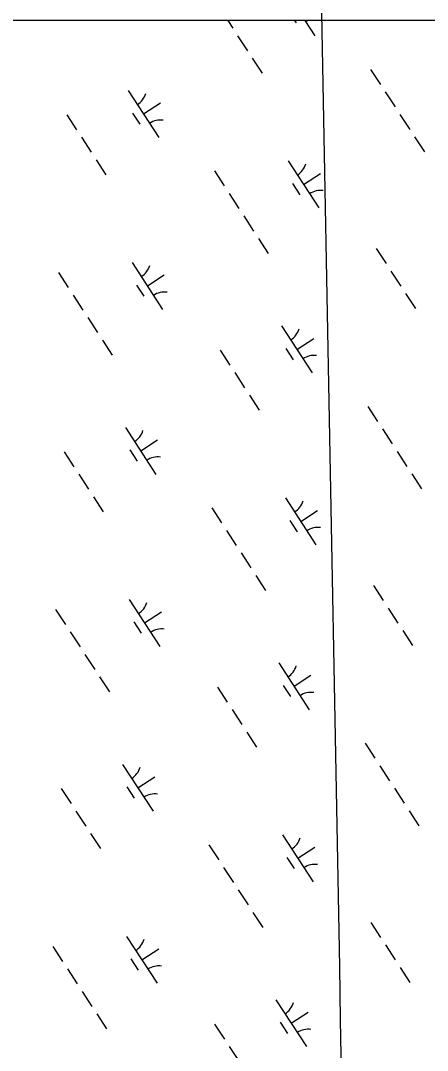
# Model space of a CAD drawing. Extents: x 3953924 to 3974542, y 193747 to 216192.
# Drawn here: x 3962117 to 3962480, y 211218 to 212138 of the extents above; entities that cross this region are included whole.
import ezdxf

# ---------------------------------------------------------------- set-up
doc = ezdxf.new("R2010")
doc.units = 0
doc.layers.add('V-GRID-MAJR', color=7, linetype='Continuous')
doc.layers.add('V-WETL-SWMP', color=7, linetype='Continuous')

msp = doc.modelspace()

# ---------------------------------------------------------------- linework, layer by layer
at = {"layer": 'V-GRID-MAJR'}
msp.add_spline([(3962589.82, 201207.1), (3962493.71, 206368.64), (3962380.88, 212428.56), (3962369.25, 213053.16)], degree=3, dxfattribs=at)
at = {"layer": 'V-WETL-SWMP'}
for p, q in [((3962814.99, 212137.89), (3962105.5, 212137.89)), ((3962302.15, 212137.89), (3962306.59, 212131.07)), ((3962361.81, 212137.89), (3962363.06, 212135.96)), ((3962371.01, 212137.89), (3962379.89, 212124.25)), ((3962310.95, 212124.36), (3962319.68, 212110.95)), ((3962324.04, 212104.25), (3962332.77, 212090.84)), ((3962429.68, 212094.26), (3962438.41, 212080.85)), ((3962213.21, 212075.41), (3962240.49, 212033.51)), ((3962442.78, 212074.15), (3962451.51, 212060.74)), ((3962226.85, 212054.46), (3962241.93, 212064.28)), ((3962158.45, 212053.73), (3962167.18, 212040.32)), ((3962217.11, 212055.28), (3962223.66, 212045.22)), ((3962455.87, 212054.03), (3962464.6, 212040.63)), ((3962171.55, 212033.62), (3962180.28, 212020.21)), ((3962468.96, 212033.92), (3962477.69, 212020.51)), ((3962184.64, 212013.5), (3962193.37, 212000.09)), ((3962356.1, 212012.45), (3962383.38, 211970.55)), ((3962290.28, 212003.52), (3962299.01, 211990.11)), ((3962369.74, 211991.5), (3962384.82, 212001.32)), ((3962303.37, 211983.4), (3962312.1, 211969.99)), ((3962360, 211992.32), (3962366.55, 211982.26)), ((3962316.47, 211963.29), (3962325.19, 211949.88)), ((3962329.56, 211943.18), (3962338.29, 211929.77)), ((3962434.76, 211934.16), (3962443.49, 211920.75)), ((3962216.7, 211921.71), (3962243.97, 211879.8)), ((3962150.88, 211912.77), (3962159.6, 211899.36)), ((3962230.33, 211900.75), (3962245.42, 211910.57)), ((3962447.86, 211914.04), (3962456.59, 211900.63)), ((3962220.59, 211901.57), (3962227.14, 211891.52)), ((3962163.97, 211892.66), (3962172.7, 211879.25)), ((3962460.95, 211893.93), (3962469.68, 211880.52)), ((3962177.06, 211872.55), (3962185.79, 211859.14)), ((3962350.12, 211865.09), (3962377.39, 211823.19)), ((3962190.15, 211852.43), (3962198.88, 211839.02)), ((3962363.75, 211844.14), (3962378.84, 211853.96)), ((3962295.36, 211843.41), (3962304.09, 211830)), ((3962354.02, 211844.96), (3962360.56, 211834.9)), ((3962308.45, 211823.3), (3962317.18, 211809.89)), ((3962321.55, 211803.18), (3962330.28, 211789.77)), ((3962427.19, 211793.2), (3962435.91, 211779.79)), ((3962210.71, 211774.35), (3962237.99, 211732.44)), ((3962440.28, 211773.08), (3962449.01, 211759.67)), ((3962224.35, 211753.39), (3962239.44, 211763.21)), ((3962214.61, 211754.21), (3962221.16, 211744.16)), ((3962155.96, 211752.67), (3962164.68, 211739.26)), ((3962453.37, 211752.97), (3962462.1, 211739.56)), ((3962169.05, 211732.55), (3962177.78, 211719.14)), ((3962466.47, 211732.86), (3962475.19, 211719.45)), ((3962182.14, 211712.44), (3962190.87, 211699.03)), ((3962353.6, 211711.39), (3962380.88, 211669.48)), ((3962287.78, 211702.45), (3962296.51, 211689.04)), ((3962367.24, 211690.43), (3962382.33, 211700.25)), ((3962357.5, 211691.25), (3962364.05, 211681.2)), ((3962300.87, 211682.34), (3962309.6, 211668.93)), ((3962313.97, 211662.23), (3962322.7, 211648.82)), ((3962327.06, 211642.11), (3962335.79, 211628.7)), ((3962432.27, 211633.09), (3962441, 211619.68)), ((3962214.2, 211620.64), (3962241.47, 211578.74)), ((3962148.38, 211611.71), (3962157.11, 211598.3)), ((3962227.84, 211599.69), (3962242.92, 211609.51)), ((3962445.36, 211612.98), (3962454.09, 211599.57)), ((3962218.1, 211600.51), (3962224.64, 211590.45)), ((3962161.47, 211591.6), (3962170.2, 211578.19)), ((3962458.45, 211592.86), (3962467.18, 211579.45)), ((3962174.56, 211571.48), (3962183.29, 211558.07)), ((3962347.62, 211564.03), (3962374.9, 211522.12)), ((3962187.66, 211551.37), (3962196.39, 211537.96)), ((3962361.26, 211543.07), (3962376.34, 211552.89)), ((3962292.86, 211542.35), (3962301.59, 211528.94)), ((3962351.52, 211543.89), (3962358.06, 211533.84)), ((3962305.96, 211522.23), (3962314.68, 211508.82)), ((3962319.05, 211502.12), (3962327.78, 211488.71)), ((3962424.69, 211492.13), (3962433.42, 211478.72)), ((3962208.21, 211473.28), (3962235.49, 211431.38)), ((3962437.78, 211472.02), (3962446.51, 211458.61)), ((3962221.85, 211452.33), (3962236.94, 211462.15)), ((3962153.46, 211451.6), (3962162.19, 211438.19)), ((3962212.11, 211453.15), (3962218.66, 211443.09)), ((3962450.87, 211451.91), (3962459.6, 211438.5)), ((3962166.55, 211431.49), (3962175.28, 211418.08)), ((3962463.97, 211431.79), (3962472.7, 211418.38)), ((3962179.64, 211411.37), (3962188.37, 211397.97)), ((3962351.1, 211410.32), (3962378.38, 211368.42)), ((3962285.28, 211401.39), (3962294.01, 211387.98)), ((3962364.74, 211389.37), (3962379.83, 211399.19)), ((3962355, 211390.19), (3962361.55, 211380.13)), ((3962298.38, 211381.28), (3962307.11, 211367.87)), ((3962311.47, 211361.16), (3962320.2, 211347.75)), ((3962324.56, 211341.05), (3962333.29, 211327.64)), ((3962429.77, 211332.03), (3962438.5, 211318.62)), ((3962211.7, 211319.58), (3962238.98, 211277.67)), ((3962442.86, 211311.91), (3962451.59, 211298.5)), ((3962145.88, 211310.64), (3962154.61, 211297.24)), ((3962225.34, 211298.62), (3962240.42, 211308.44)), ((3962215.6, 211299.44), (3962222.15, 211289.39)), ((3962158.97, 211290.53), (3962167.7, 211277.12)), ((3962455.96, 211291.8), (3962464.68, 211278.39)), ((3962172.07, 211270.42), (3962180.79, 211257.01)), ((3962345.12, 211262.96), (3962372.4, 211221.06)), ((3962185.16, 211250.3), (3962193.89, 211236.89)), ((3962358.76, 211242.01), (3962373.84, 211251.83)), ((3962290.36, 211241.28), (3962299.09, 211227.87)), ((3962349.02, 211242.83), (3962355.57, 211232.77)), ((3962303.46, 211221.17), (3962312.19, 211207.76))]:
    msp.add_line(p, q, dxfattribs=at)
for centre, start, end in [((3962381.52, 212122.18), 116.98481, 123.83375), ((3962211.98, 212077.74), 302.29009, 343.83375), ((3962242.12, 212031.44), 82.29009, 123.83375), ((3962354.87, 212014.78), 302.29009, 343.83375), ((3962385.01, 211968.48), 82.29009, 123.83375), ((3962215.46, 211924.03), 302.29009, 343.83375), ((3962245.6, 211877.73), 82.29009, 123.83375), ((3962348.88, 211867.42), 302.29009, 343.83375), ((3962379.02, 211821.12), 82.29009, 123.83375), ((3962209.48, 211776.67), 302.29009, 343.83375), ((3962239.62, 211730.37), 82.29009, 123.83375), ((3962352.37, 211713.71), 302.29009, 343.83375), ((3962382.51, 211667.41), 82.29009, 123.83375), ((3962212.97, 211622.97), 302.29009, 343.83375), ((3962243.1, 211576.67), 82.29009, 123.83375), ((3962346.39, 211566.35), 302.29009, 343.83375), ((3962376.52, 211520.05), 82.29009, 123.83375), ((3962206.98, 211475.61), 302.29009, 343.83375), ((3962237.12, 211429.31), 82.29009, 123.83375), ((3962349.87, 211412.65), 302.29009, 343.83375), ((3962380.01, 211366.35), 82.29009, 123.83375), ((3962210.47, 211321.9), 302.29009, 343.83375), ((3962240.61, 211275.61), 82.29009, 123.83375), ((3962343.89, 211265.29), 302.29009, 343.83375), ((3962374.03, 211218.99), 82.29009, 123.83375)]:
    msp.add_arc(centre, 17.62, start, end, dxfattribs=at)

doc.saveas('drawing.dxf')
